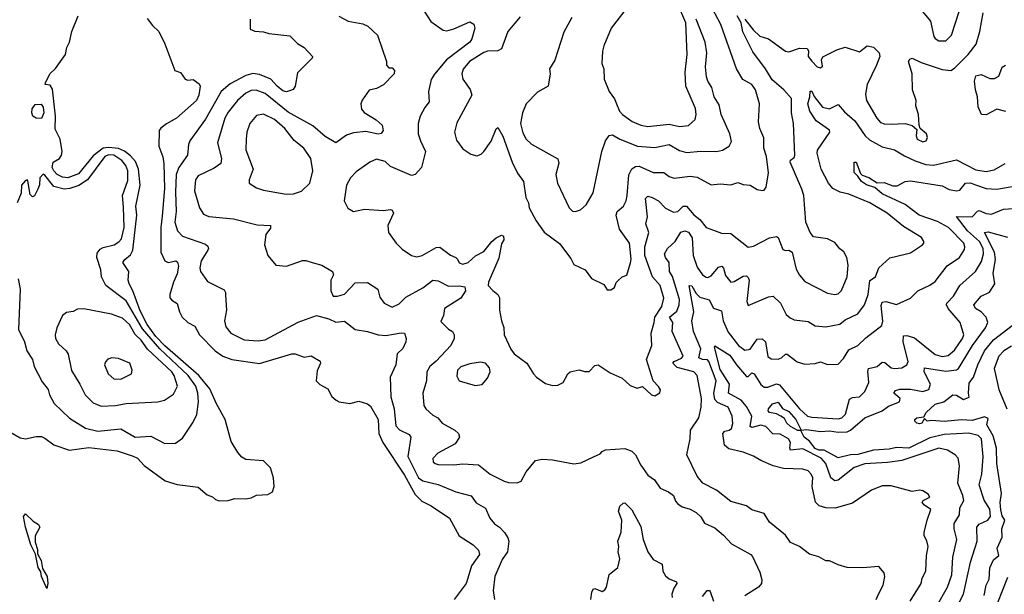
# Model space of a CAD drawing. Extents: x 1603745 to 1745082, y 385868 to 533966.
# Tile 300 of 646: x 1699692 to 1705277, y 418204 to 421463. Entities that reach past the tile are written whole.
import ezdxf

# ---------------------------------------------------------------- set-up
doc = ezdxf.new("R2010")
doc.units = 0

msp = doc.modelspace()

# ---------------------------------------------------------------- linework, layer by layer
at = {"layer": '0CON20XD'}
for points in [[(1703215, 421634), (1703046.2, 421415), (1703005.7, 421315), (1702997.5, 421285), (1702993.8, 421215), (1703005.8, 421185), (1703007.5, 421125), (1703035.8, 421055), (1703065, 421013.8), (1703076.5, 420986.5), (1703093.5, 420945), (1703110.6, 420925), (1703165.9, 420885.9), (1703215, 420865.5), (1703255, 420857.1)], [(1704766.1, 421566.1), (1704858.5, 421455), (1704878, 421368), (1704885.5, 421355.5), (1704905, 421343.1), (1704945, 421343.3), (1704977.1, 421375), (1705021.1, 421508.9)], [(1701973, 421533), (1702023.4, 421453.4), (1702093.9, 421403.9), (1702115, 421400.5), (1702155, 421410.5), (1702245, 421450.8), (1702267.3, 421437.3), (1702274.2, 421415), (1702257.2, 421355), (1702244.7, 421335), (1702113.7, 421235), (1702045.2, 421154.8), (1702026.6, 421123.4), (1702010.5, 421055), (1702015, 420997.5), (1701989.4, 420965), (1701964.1, 420915.9), (1701952.5, 420875), (1701952.7, 420815), (1701964.6, 420775), (1701994.4, 420715), (1701971.5, 420625), (1701935, 420584.3), (1701915, 420578.8), (1701795, 420630), (1701765, 420659.5), (1701715, 420670.9), (1701678, 420655), (1701600.2, 420599.8), (1701568.1, 420565), (1701545.7, 420525), (1701532.9, 420435), (1701553, 420393), (1701585, 420375.6), (1701647.3, 420387.3), (1701755, 420380.8), (1701795, 420386.9), (1701805, 420382.5), (1701811.9, 420365), (1701780.8, 420295), (1701784.2, 420255), (1701827.5, 420195), (1701861.5, 420161.5), (1701915, 420125.8), (1701945, 420118.1), (1701975, 420125.6), (1702055, 420170.4), (1702075, 420172), (1702135, 420126.9), (1702165, 420114.2), (1702175.8, 420105), (1702185, 420083.8), (1702205.8, 420075.8), (1702235, 420086.4), (1702277.2, 420122.8), (1702325, 420147.4), (1702369.3, 420205), (1702395, 420225.4), (1702425, 420240), (1702435.6, 420235.6), (1702437.8, 420215), (1702425, 420190.8), (1702409.1, 420110.9), (1702350.5, 419975), (1702350, 419955), (1702375, 419926), (1702403.8, 419905), (1702414.2, 419885), (1702414, 419815), (1702424, 419755), (1702437.7, 419717.7), (1702440, 419675), (1702477.1, 419595), (1702497.4, 419567.4), (1702569.2, 419515), (1702605.6, 419455), (1702624.3, 419435), (1702675, 419400), (1702715, 419388.1), (1702745, 419389.2), (1702774.4, 419405.6), (1702801.1, 419455), (1702813.9, 419466.1), (1702865, 419476.9), (1702895, 419467.8), (1702921.9, 419468.1), (1702955, 419502), (1702973.9, 419506.1), (1703040.7, 419460.7), (1703109.4, 419429.4), (1703155, 419388.8), (1703195, 419373.8), (1703225, 419383.3), (1703275, 419335.8), (1703295, 419330), (1703323, 419347), (1703326.7, 419363.3), (1703315, 419382), (1703284.4, 419415), (1703246.9, 419535), (1703277.3, 419615), (1703274.6, 419685), (1703291.5, 419745), (1703293.8, 419775), (1703335, 419836.9), (1703346.6, 419883.4), (1703325.8, 419955), (1703281.2, 420005), (1703238.4, 420125), (1703237.2, 420175), (1703261, 420255), (1703242.7, 420305), (1703252.2, 420345), (1703241.3, 420448.7), (1703255, 420462.5), (1703279.2, 420455), (1703315.6, 420435.6), (1703355, 420393.1), (1703400.5, 420370.5), (1703425, 420374.2), (1703455, 420404.5), (1703475, 420404.5), (1703515, 420355.4), (1703549.8, 420329.8), (1703585, 420284.6), (1703628.2, 420268.2), (1703672.4, 420252.4), (1703725, 420249.5), (1703825, 420172.5), (1703855, 420178.6), (1703944.7, 420225.3), (1703985, 420232.5), (1703995, 420228), (1704020.3, 420160.3), (1704035, 420154), (1704055.6, 420155.6), (1704074, 420145), (1704097, 420047), (1704115, 420013.8), (1704145, 419978), (1704275, 419911.9), (1704315, 419904.5), (1704335, 419907.8), (1704353.8, 419926.2), (1704386.5, 420005), (1704391.3, 420071.3), (1704382.9, 420115), (1704365.8, 420145.8), (1704343.3, 420163.3), (1704315, 420198.8), (1704275, 420220), (1704195, 420232.2), (1704175.5, 420255), (1704151.5, 420315), (1704139.1, 420465), (1704127.8, 420502.2), (1704062.9, 420655), (1704063.8, 420666.2), (1704085, 420680.8), (1704089.6, 420695), (1704081.2, 420875), (1704069.1, 420935), (1704069.4, 421015), (1704027.1, 421065), (1703960.9, 421120.9), (1703923.1, 421185), (1703850.4, 421280.4), (1703793.9, 421393.9), (1703785, 421444.2), (1703761.4, 421485)], [(1702531.3, 421478.7), (1702461.4, 421395), (1702425, 421298), (1702405, 421286.7), (1702345, 421283.6), (1702325, 421276.2), (1702243.5, 421225), (1702207.3, 421182.7), (1702200, 421155), (1702205.6, 421125), (1702247.8, 421067.8), (1702257.1, 421035), (1702172, 420878), (1702158.9, 420825), (1702168.7, 420778.7), (1702205, 420730), (1702250.3, 420700.3), (1702285, 420690), (1702309.7, 420700.3), (1702325.4, 420714.6), (1702366, 420774), (1702395, 420843.8), (1702405, 420851.2), (1702431.9, 420801.9), (1702485.7, 420655), (1702515, 420593.3), (1702550, 420545), (1702562, 420455), (1702578.8, 420425), (1702582, 420395), (1702621.7, 420321.7), (1702667.2, 420257.2), (1702753, 420193), (1702818.8, 420108.8), (1702835, 420074), (1702900, 420045), (1702935.9, 419995.9), (1703005, 419960), (1703025, 419930), (1703045, 419930), (1703065.8, 419944.2), (1703075, 419972.5), (1703085, 419982.5), (1703110, 420005), (1703135, 420013.3), (1703156.8, 420083.2), (1703161.2, 420105), (1703150.4, 420195), (1703094.5, 420275), (1703075.3, 420355), (1703080.3, 420375), (1703117.8, 420405), (1703131.2, 420435), (1703138.4, 420465), (1703146.8, 420583.2), (1703165, 420617.1), (1703185, 420630.5), (1703205, 420631.8), (1703285, 420595.4), (1703345, 420595.4), (1703375, 420573.5), (1703405, 420563.5), (1703494.5, 420574.5), (1703535, 420569.1), (1703615, 420526.9), (1703665, 420532.5), (1703725, 420525.8), (1703765, 420540), (1703795, 420528.6), (1703835, 420524.3), (1703875, 420500), (1703905, 420493.8), (1703915, 420496.7), (1703927, 420513), (1703938.5, 420595), (1703927.2, 420687.2), (1703912.5, 420735), (1703912.2, 420792.2), (1703890, 420845), (1703882.9, 420882.9), (1703888.8, 420985), (1703866.5, 421065), (1703845.7, 421095), (1703793.8, 421123.8), (1703757.8, 421185), (1703669.5, 421435), (1703605, 421557.1)], [(1703255, 420857.1), (1703375, 420870), (1703435, 420857.5), (1703485, 420863.3), (1703522.6, 420897.4), (1703529.1, 420925), (1703525, 420958.8), (1703470.9, 421085), (1703466.6, 421165), (1703478.2, 421265), (1703470.7, 421445), (1703423.8, 421555)], [(1700809, 419285), (1700769.7, 419369.7), (1700708.5, 419445), (1700515, 419612.7), (1700465, 419666.7), (1700415, 419734.2), (1700375, 419811.6), (1700333.7, 419925), (1700312.2, 419965), (1700307.4, 419985), (1700311.2, 420035), (1700277.9, 420085), (1700287.6, 420102.4), (1700320.4, 420129.6), (1700333.4, 420155), (1700356.6, 420355), (1700350.7, 420405), (1700375.8, 420525), (1700366.2, 420615), (1700348.5, 420658.5), (1700320.1, 420690.1), (1700286.9, 420716.9), (1700253, 420733), (1700195, 420738.5), (1700166.3, 420733.7), (1700109.1, 420690.9), (1700025, 420588.3), (1699965, 420566.6), (1699935, 420570.5), (1699905.3, 420585), (1699885.2, 420605), (1699876.1, 420625), (1699881.8, 420655), (1699917.5, 420675), (1699929.6, 420695), (1699932.3, 420715), (1699922.2, 420785), (1699892.7, 420842.7), (1699895.4, 420915), (1699878.3, 421068.3), (1699865, 421091.2), (1699836.7, 421095), (1699839.2, 421105), (1699863.1, 421155), (1699894.6, 421185.4), (1699952.1, 421265), (1699960, 421305), (1699975.3, 421334.7), (1699987.5, 421395), (1700024.2, 421485)], [(1700415, 421470), (1700445, 421429.2), (1700481.2, 421395), (1700515.9, 421325.9), (1700572.5, 421175), (1700605, 421162.5), (1700630, 421125), (1700645, 421120), (1700675, 421123.3), (1700709.5, 421099.5), (1700716.2, 421085), (1700707.5, 421035), (1700694.2, 421005), (1700580.8, 420905), (1700525, 420872.7), (1700491.9, 420848.1), (1700483.5, 420835), (1700482, 420745), (1700503.7, 420685), (1700509.2, 420645), (1700512.5, 420505), (1700499.2, 420349.2), (1700492.3, 420285), (1700492, 420145), (1700515, 420094.4), (1700535, 420085.5), (1700577.5, 420095), (1700587.5, 420087.5), (1700592.7, 420065), (1700585, 420021.2), (1700564.6, 419975), (1700544.5, 419905), (1700544.5, 419885), (1700555, 419871.4), (1700585, 419852.5), (1700597.5, 419805), (1700613.5, 419775), (1700645, 419745.5), (1700685, 419724.4), (1700711.9, 419675), (1700800.8, 419585), (1700845, 419554.8), (1700895, 419536.1), (1701052.6, 419512.6), (1701235, 419567.2), (1701255, 419567.3), (1701305, 419548.2), (1701345, 419555.6), (1701396, 419526), (1701397.5, 419515), (1701379.5, 419470.5), (1701373.3, 419415), (1701395, 419394), (1701439.5, 419369.5), (1701463.3, 419325), (1701488, 419305), (1701505, 419296), (1701565, 419286.7), (1701615, 419300), (1701665, 419284.4), (1701681.3, 419271.3), (1701726, 419196), (1701729.2, 419115), (1701751.1, 419065), (1701875, 418878.8), (1701935, 418769.6), (1701972.7, 418732.7), (1702025.5, 418705), (1702130, 418635), (1702185, 418535.8), (1702264.4, 418485), (1702294.5, 418455), (1702300.8, 418429.2), (1702254, 418365), (1702234.7, 418295), (1702224.2, 418265.8), (1702157.1, 418175)], [(1701000, 421465), (1700999.5, 421409.5), (1701025, 421398.1), (1701074.5, 421394.5), (1701105, 421384.5), (1701225, 421371.2), (1701268.3, 421328.3), (1701306.2, 421305), (1701353.3, 421255), (1701351.2, 421245), (1701268, 421162), (1701254, 421085), (1701242.5, 421067.5), (1701228.3, 421061.7), (1701205, 421054.4), (1701185, 421059.5), (1701152.3, 421085), (1701116.7, 421125), (1701052.4, 421152.4), (1701015, 421157.4), (1700975, 421146.1), (1700885, 421098.6), (1700835, 421055.4), (1700745, 420899.1), (1700657.5, 420775), (1700649.6, 420755), (1700643.1, 420695), (1700595.2, 420624.8), (1700579.1, 420585), (1700574.8, 420485), (1700579.4, 420375), (1700572.8, 420315), (1700586.9, 420265), (1700614.7, 420234.7), (1700745, 420188.8), (1700758.7, 420178.7), (1700762.5, 420165), (1700758.2, 420155), (1700721.8, 420095), (1700713.8, 420055), (1700716.9, 420035), (1700757.3, 419977.3), (1700851.4, 419931.4), (1700860, 419915), (1700859.7, 419899.7), (1700865.5, 419815), (1700854.5, 419755), (1700861.5, 419721.5), (1700890, 419685), (1700965, 419647.5), (1701045, 419641.8), (1701083.8, 419646.2), (1701271.9, 419748.1), (1701375, 419784.4), (1701445, 419765.4), (1701485, 419747.8), (1701535, 419753.8), (1701595, 419706.1), (1701665, 419695.3), (1701724.8, 419674.8), (1701769.1, 419670.9), (1701856.6, 419686.6), (1701874.1, 419684.1), (1701884.2, 419655), (1701883.1, 419635), (1701865, 419597.1), (1701832.7, 419567.3), (1701825.6, 419505), (1701793.1, 419435), (1701796.8, 419323.2), (1701816.8, 419255), (1701825, 419158.6), (1701846.3, 419136.3), (1701900.6, 419110.6), (1701910.9, 419095), (1701894.4, 418985), (1701953.7, 418865), (1701977.8, 418847.8), (1702066.2, 418826.2), (1702165, 418785.4), (1702251.9, 418761.9), (1702282, 418722), (1702335, 418692.9), (1702358.6, 418635), (1702385, 418604), (1702414.3, 418584.3), (1702441.9, 418555), (1702461.1, 418525), (1702466.9, 418505), (1702459.4, 418445), (1702428.6, 418401.4), (1702387.3, 418305), (1702377.9, 418225), (1702384.4, 418175)], [(1701502.1, 421482.1), (1701554.2, 421454.2), (1701638.8, 421438.8), (1701666.3, 421426.3), (1701721.8, 421375), (1701772.5, 421225), (1701772.5, 421205), (1701785, 421190), (1701805, 421190), (1701818.8, 421175), (1701816, 421155), (1701755, 421092.9), (1701715, 421073.1), (1701675, 421063.8), (1701635, 421006.2), (1701627.5, 420985), (1701630.6, 420955), (1701645, 420935.7), (1701714.2, 420895), (1701748, 420865), (1701754.2, 420835), (1701742.9, 420817.1), (1701725, 420814.5), (1701655, 420828.2), (1701585, 420821.1), (1701545, 420808.2), (1701485, 420764.4), (1701425, 420800), (1701355, 420860.4), (1701215, 420938.8), (1701085, 421044.2), (1701032.6, 421062.6), (1701005, 421060.6), (1700974, 421046), (1700928.2, 421005), (1700875, 420938.5), (1700856.1, 420905), (1700814.6, 420765), (1700836.8, 420675), (1700833.2, 420646.8), (1700795, 420620.9), (1700705, 420577.3), (1700690, 420555), (1700683.1, 420493.1), (1700712.1, 420395), (1700735, 420360.6), (1700765, 420346.4), (1700905, 420333.8), (1701038.7, 420298.7), (1701115, 420295.6), (1701115, 420281.2), (1701087.5, 420245), (1701080.8, 420185), (1701098.8, 420125), (1701145, 420070), (1701205.8, 420064.2), (1701296.2, 420096.2), (1701315, 420096.7), (1701350, 420085), (1701405, 420070), (1701466.2, 420035), (1701471.2, 420015), (1701457.5, 419985), (1701456.9, 419925), (1701470, 419895), (1701495, 419894.4), (1701535, 419906.7), (1701595, 419970), (1701665, 419973.1), (1701722.5, 419935), (1701735, 419890), (1701760, 419855), (1701805, 419832.5), (1701845, 419850.8), (1701881.5, 419888.5), (1701978.5, 419941.5), (1702035, 419986.2), (1702065, 419981.8), (1702125, 419951), (1702185, 419954.3), (1702217.3, 419947.3), (1702220.8, 419925), (1702195, 419884.2), (1702102.1, 419825), (1702095.6, 419785), (1702081.7, 419751.7), (1702125, 419706.7), (1702146.7, 419695), (1702155.8, 419675), (1702155.7, 419655), (1702137.8, 419615), (1702053.4, 419526.6), (1702017.5, 419495), (1702000.6, 419465), (1701998.8, 419415), (1701979.5, 419345), (1701984.4, 419275), (1701995.7, 419255), (1702035, 419219.4), (1702064.6, 419204.6), (1702089.2, 419175), (1702160, 419135), (1702181.2, 419115), (1702186, 419095), (1702162.9, 419057.1), (1702062.9, 419005), (1702035.9, 418974.1), (1702037.5, 418955), (1702048, 418945), (1702065, 418940), (1702155, 418938.5), (1702205, 418944.3), (1702295, 418937.8), (1702360.6, 418885), (1702440, 418845), (1702465, 418837.3), (1702514.3, 418835.7), (1702536.2, 418845), (1702565, 418897.5), (1702617.5, 418962.5), (1702655, 418970), (1702715, 418966), (1702835, 418943.1), (1702875, 418949.2), (1702946.4, 418983.6), (1702985, 419000), (1702995.9, 419014.1), (1703015, 419023.8), (1703125, 419031.2), (1703165, 419016), (1703184.5, 418994.5), (1703215, 418936.2), (1703255, 418878.8), (1703293.2, 418853.2), (1703325, 418806.2), (1703372.5, 418785), (1703400, 418765), (1703411.7, 418731.7), (1703425, 418717.5), (1703449.3, 418699.3), (1703495, 418686.7), (1703528.3, 418668.3), (1703555, 418642.5), (1703577, 418607), (1703635, 418580), (1703685, 418540), (1703729.5, 418489.5), (1703838.9, 418428.9), (1703848.3, 418418.3), (1703889.5, 418329.5), (1703902, 418285), (1703898.8, 418265), (1703883.3, 418245), (1703805.5, 418194.5)], [(1702824.2, 421475), (1702778, 421392), (1702727.6, 421232.4), (1702698, 421185), (1702700.8, 421155), (1702690, 421085), (1702628.3, 421051.7), (1702564.4, 420985), (1702543.5, 420935), (1702532.7, 420875), (1702545, 420820.8), (1702565.4, 420785), (1702595, 420757.8), (1702743.6, 420673.6), (1702750.2, 420649.8), (1702733.5, 420585), (1702743.4, 420535), (1702808, 420395), (1702827.3, 420377.3), (1702845, 420374.3)], [(1702845, 420374.3), (1702873.8, 420385), (1702905, 420413.1), (1702945, 420480.8), (1702994.6, 420715), (1703015.6, 420775), (1703035, 420806.9), (1703055, 420809.1), (1703095.7, 420785), (1703196.3, 420746.3), (1703295, 420737.2), (1703375, 420754.2), (1703435, 420720.3), (1703475, 420709.7), (1703555, 420718), (1703645, 420715.5), (1703677.6, 420722.4), (1703715.8, 420745), (1703728.7, 420771.3), (1703720.4, 420815), (1703671.8, 420925), (1703660.5, 420980.5), (1703631.1, 421025), (1703618.2, 421078.2), (1703594.5, 421115), (1703588.4, 421138.4), (1703581.2, 421195), (1703589.2, 421275), (1703579.6, 421335), (1703528.8, 421465)], [(1703805.4, 421465), (1703853.3, 421405), (1703890.2, 421370.2), (1703940, 421355), (1704035, 421284), (1704055, 421281.2), (1704115, 421301.9), (1704159.4, 421299.4), (1704165.9, 421285.9), (1704164, 421255), (1704185, 421228), (1704215, 421196.2), (1704235, 421190), (1704245, 421200), (1704240, 421235), (1704248.3, 421251.7), (1704327.5, 421292.5), (1704375, 421306.2), (1704455, 421281.2), (1704500, 421315), (1704535, 421306.2), (1704566.7, 421275), (1704570, 421255), (1704552.2, 421205), (1704498.2, 421095), (1704489.1, 421040.9), (1704495, 421004.2), (1704553.6, 420905), (1704575, 420880.4), (1704595, 420872.5), (1704635, 420869.4), (1704713.9, 420873.9), (1704753.5, 420863.5), (1704780, 420840), (1704776.7, 420805), (1704783.5, 420785), (1704815, 420770), (1704834.4, 420775.6), (1704841.9, 420795), (1704835.6, 420815), (1704800, 420845), (1704793.8, 420863.8), (1704790.8, 420925), (1704774.2, 420975), (1704776.5, 421005), (1704755.6, 421065), (1704753.5, 421155), (1704734.4, 421225.6), (1704740.3, 421239.7), (1704755, 421244.3), (1704805, 421220.6), (1704925, 421180.5), (1704974.5, 421175.5), (1704995, 421188.9), (1705072.5, 421265), (1705117.9, 421325), (1705137.8, 421395), (1705157.4, 421502.6)], [(1705285, 420941.8), (1705235, 420954.5), (1705175, 420923.3), (1705147.5, 420925), (1705128.3, 420968.3), (1705125.5, 421024.5), (1705113.5, 421065), (1705107.9, 421115), (1705116, 421145), (1705145, 421152.5), (1705195, 421129.6), (1705221.3, 421128.7), (1705245, 421142), (1705265, 421193.3), (1705284.2, 421205.8)], [(1704549.5, 418175), (1704565, 418208.8), (1704588.9, 418255), (1704600, 418305), (1704595.7, 418325.7), (1704565, 418362), (1704474.3, 418354.3), (1704385, 418355.8), (1704335, 418370), (1704285, 418393.8), (1704265, 418394), (1704225, 418417.1), (1704171.8, 418431.8), (1704115, 418475.8), (1704065, 418497.5), (1704035, 418540), (1703945, 418613.8), (1703915, 418662), (1703845, 418683.8), (1703815, 418705.6), (1703725, 418729.2), (1703645, 418794.2), (1703566.7, 418835), (1703535, 418873.3), (1703476, 418995), (1703495.6, 419085), (1703497.9, 419135), (1703544.6, 419205.4), (1703557.3, 419265), (1703558.6, 419315), (1703534.6, 419445), (1703515, 419466), (1703420.8, 419490.8), (1703397.5, 419515), (1703403.6, 419525), (1703445, 419542.9), (1703454.6, 419555), (1703393.7, 419695), (1703396.1, 419745), (1703377.9, 419775), (1703420.1, 419809.9), (1703433.3, 419845), (1703434.4, 419875), (1703395.7, 420005.7), (1703377.3, 420035), (1703375.3, 420085), (1703354.6, 420115), (1703350, 420135), (1703366.9, 420165), (1703409.4, 420205), (1703442.3, 420257.7), (1703465, 420264.7), (1703485, 420258.4), (1703506.4, 420225), (1703511.9, 420125), (1703535, 420060), (1703565, 420016.7), (1703585, 420002.2), (1703595, 420000), (1703615, 420010.9), (1703655, 420059.2), (1703675, 420065.6), (1703684, 420054), (1703695, 420011.5), (1703725, 419974.5), (1703745, 419978.5), (1703795, 420008.5), (1703815, 420010.6), (1703825, 420001.2), (1703828.8, 419985), (1703816, 419865), (1703825, 419842.5), (1703938.5, 419891.5), (1703965, 419894.4), (1704007.5, 419855), (1704040.5, 419790.5), (1704062.2, 419772.2), (1704085, 419760.6), (1704165, 419751.5), (1704205, 419725.6), (1704265, 419720.5), (1704344, 419736), (1704375, 419760), (1704445.3, 419794.7), (1704484.2, 419845.8), (1704505.2, 419904.8), (1704515, 419984.4), (1704546.9, 420005), (1704565.6, 420055), (1704627.6, 420112.4), (1704715, 420133.8), (1704745, 420141.4), (1704813.8, 420185), (1704821.2, 420195), (1704820, 420205), (1704807.2, 420227.2), (1704705, 420289.1), (1704613.1, 420365), (1704514.4, 420425), (1704395, 420472.7), (1704345.3, 420485.3), (1704305, 420505.5), (1704279.1, 420535), (1704238.9, 420615), (1704215.5, 420705), (1704217, 420723), (1704288.1, 420825), (1704285, 420835.6), (1704209.2, 420889.2), (1704173.9, 420943.9), (1704161.6, 420985), (1704173.6, 421025), (1704175, 421058), (1704185, 421057.1), (1704198, 421028), (1704246.2, 420966.2), (1704285, 420956.7), (1704335, 420981.4), (1704370.2, 420940.2), (1704430, 420890), (1704487.7, 420805), (1704512.4, 420782.4), (1704585, 420741.1), (1704655, 420724.5), (1704710.3, 420690.3), (1704772.2, 420662.2), (1704831.3, 420641.3), (1704875, 420637), (1705005, 420667.5), (1705115, 420610.4), (1705175, 420601.3), (1705218.8, 420611.2), (1705282.7, 420647.3)], [(1699815, 420903.3), (1699785, 420904.3), (1699766, 420916), (1699760.5, 420935), (1699763.4, 420956.6), (1699778.8, 420981.2), (1699812.9, 420982.9), (1699825, 420966), (1699828.8, 420935), (1699815, 420903.3)], [(1701203.1, 420473.1), (1701245, 420474.5), (1701290.4, 420489.6), (1701337.3, 420535), (1701353.8, 420605), (1701342.5, 420675), (1701302.9, 420735), (1701248.5, 420778.5), (1701195.2, 420845.2), (1701136.8, 420896.8), (1701075, 420926.2), (1701035, 420919.1), (1700996.7, 420873.3), (1700981.2, 420825), (1700976.2, 420785), (1700975.5, 420725), (1701015.7, 420615), (1700994.2, 420555), (1700993.8, 420535), (1701035, 420508.6), (1701075.4, 420495.4), (1701203.1, 420473.1)], [(1700515, 419058.9), (1700575, 419061.1), (1700615, 419089.2), (1700675, 419180.8), (1700696.1, 419223.9), (1700706.6, 419295), (1700702.6, 419345), (1700691.2, 419385), (1700648, 419445), (1700486.9, 419596.9), (1700388.7, 419708.7), (1700295, 419867.5), (1700179.6, 419955), (1700156.7, 420005), (1700152.7, 420045), (1700128.9, 420115), (1700131.9, 420138.1), (1700148.8, 420161.2), (1700165, 420170.8), (1700228.6, 420185), (1700255, 420202.1), (1700269.2, 420220.8), (1700284.8, 420285), (1700279.8, 420400.2), (1700276, 420465), (1700305, 420551.2), (1700305.6, 420605), (1700294.8, 420635), (1700270.8, 420665), (1700225, 420694.3), (1700195, 420696.7), (1700175, 420687.8), (1700076.4, 420555), (1700026.9, 420523.1), (1699975.9, 420505.9), (1699945, 420501.9), (1699886.4, 420516.4), (1699835, 420581.8), (1699825, 420586.7), (1699807.1, 420565), (1699804.6, 420525.4), (1699795, 420501.2), (1699775, 420463.3), (1699765, 420458.8), (1699751.5, 420471.5), (1699738.2, 420548.2), (1699735, 420554), (1699725, 420550.9), (1699701.4, 420525), (1699700.6, 420479.4), (1699676.7, 420425)], [(1704742.9, 418165), (1704805.5, 418265), (1704810.6, 418295), (1704832.5, 418335), (1704835.4, 418424.6), (1704845.5, 418475), (1704837.6, 418507.6), (1704822.5, 418535), (1704822.9, 418555), (1704838.5, 418625), (1704860.8, 418685), (1704825, 418708.5), (1704810.8, 418725), (1704816, 418735), (1704853.8, 418755), (1704845, 418772), (1704815, 418791.4), (1704795, 418794.4), (1704755, 418786.7), (1704635, 418818.1), (1704585, 418819.4), (1704524, 418795), (1704415, 418721.5), (1704317, 418693), (1704263.9, 418693.9), (1704226.2, 418706.2), (1704206, 418726), (1704186.8, 418815), (1704190, 418865), (1704182.2, 418885), (1704163.5, 418903.5), (1704134, 418914), (1704025, 418916.8), (1703965, 418932.5), (1703895, 418962.5), (1703855, 418988), (1703795, 419009.4), (1703715, 419028.1), (1703689.4, 419049.4), (1703681.2, 419115), (1703691.6, 419128.4), (1703716.1, 419133.9), (1703730, 419145), (1703736.7, 419173.3), (1703734, 419214), (1703710.9, 419265), (1703651, 419291), (1703635, 419309.2), (1703629.2, 419345), (1703641.9, 419415), (1703601.8, 419525), (1703593.4, 419533.4), (1703565, 419535.4), (1703543.4, 419545), (1703555.7, 419595.7), (1703513.2, 419695), (1703503.9, 419755), (1703516.3, 419805), (1703490, 419955), (1703505, 419952.5), (1703529.4, 419909.4), (1703549, 419889), (1703603.7, 419873.7), (1703627, 419827), (1703672, 419812), (1703681.6, 419755), (1703709.7, 419689.7), (1703768.8, 419615), (1703805, 419588.2), (1703835, 419594.6), (1703875, 419651.8), (1703902.9, 419652.9), (1703921.8, 419635), (1703935, 419553.3), (1703955, 419539.2), (1703995, 419536.7), (1704014, 419545), (1704035, 419565.6), (1704045, 419566.7), (1704102.1, 419522.1), (1704145, 419509.5), (1704205, 419513.3), (1704235, 419522.2), (1704275, 419507.8), (1704335, 419509.2), (1704365, 419540.8), (1704395, 419590), (1704446.9, 419615), (1704491.1, 419658.9), (1704581.5, 419728.5), (1704587.4, 419752.6), (1704578.3, 419841.7), (1704585, 419860), (1704605, 419863.8), (1704665, 419847.1), (1704745, 419884.2), (1704786, 419925), (1704855, 419957.5), (1704885, 419978.5), (1704952.5, 420067.5), (1705022.2, 420115), (1705051.3, 420158.7), (1705053.8, 420175), (1705047.3, 420195), (1704961.1, 420285), (1704898.4, 420318.4), (1704793.3, 420353.3), (1704715.5, 420415), (1704584.5, 420474.5), (1704541.8, 420511.8), (1704495, 420526.7), (1704466.5, 420545), (1704446.3, 420576.3), (1704425, 420596), (1704424.7, 420655.3), (1704436.1, 420655), (1704460.9, 420590.9), (1704471.1, 420581.1), (1704508.3, 420568.3), (1704555, 420537.5), (1704595, 420538.7), (1704645, 420520), (1704669.5, 420520.5), (1704715, 420544.5), (1704745, 420549.6), (1704925, 420520.4), (1704965, 420499.6), (1705007.8, 420492.2), (1705025, 420495.8), (1705056.2, 420535), (1705085, 420537.9), (1705114.5, 420525.5), (1705175, 420505.7), (1705235, 420500.8), (1705385, 420528.4)], [(1704892.8, 418135), (1704955.4, 418245), (1704980, 418315), (1704985.3, 418414.7), (1705008, 418515), (1704992.3, 418575), (1704991.8, 418605), (1705022.3, 418655), (1705025.5, 418695), (1705048.1, 418735), (1705042.2, 418765), (1705013.3, 418835), (1705022.7, 418932.7), (1705014.6, 418975), (1704997.8, 418995), (1704955, 419021.5), (1704905, 419032.1), (1704695, 418963), (1704615, 418950.9), (1704485, 418943.7), (1704425, 418922.8), (1704335, 418850.9), (1704315, 418847.1), (1704293.9, 418863.9), (1704264.5, 418945), (1704237.2, 418975), (1704135, 419029.1), (1704065, 419020.8), (1704060.5, 419035), (1704063.8, 419065), (1704052.7, 419085), (1704005, 419112.8), (1703963.2, 419113.2), (1703925, 419155.8), (1703895, 419163.3), (1703845, 419149.5), (1703835.4, 419155), (1703844.2, 419215), (1703815, 419269.2), (1703784.4, 419305), (1703713, 419345), (1703719.1, 419395), (1703665, 419479.3), (1703634, 419606), (1703635, 419612.5), (1703645, 419608.2), (1703719.6, 419559.6), (1703757.3, 419505), (1703815, 419438.9), (1703825, 419438.4), (1703845, 419459), (1703858.7, 419455), (1703895, 419393.2), (1703915, 419379.1), (1703935, 419379.2), (1703985, 419397), (1704001.2, 419391.2), (1704115, 419255.4), (1704160.5, 419215), (1704185, 419208.4), (1704335, 419199.6), (1704355.8, 419205), (1704375.5, 419225), (1704399.6, 419310.4), (1704415, 419320.4), (1704456.1, 419323.9), (1704485, 419354.2), (1704508.8, 419405), (1704502.3, 419467.7), (1704505.8, 419485), (1704555, 419496.2), (1704585, 419521.2), (1704599, 419519), (1704635, 419488.9), (1704655, 419483.6), (1704695, 419488.1), (1704725, 419506), (1704730.8, 419525), (1704702.4, 419635), (1704705, 419670), (1704725, 419671.2), (1704768, 419658), (1704885, 419564.2), (1704925, 419553.2), (1704958.7, 419558.7), (1704995, 419588.8), (1705040.3, 419655), (1705047.8, 419675), (1705026.1, 419745), (1704957.8, 419825), (1704948.5, 419845), (1704951.5, 419855), (1704988.9, 419895), (1705025, 419954.4), (1705113.4, 420035), (1705148.1, 420091.9), (1705159, 420135), (1705156.8, 420165), (1705136.3, 420205), (1705067.4, 420265), (1705005, 420346.7), (1705095, 420344), (1705125, 420377.8), (1705135, 420380.5), (1705175, 420363.8), (1705205, 420360.5), (1705272.6, 420387.4), (1705355, 420394.8)], [(1705162.6, 418737.4), (1705135.3, 418825), (1705148.8, 418885), (1705157.3, 418982.7), (1705147.8, 419085), (1705129.4, 419105), (1705075, 419116.8), (1704935, 419110.4), (1704855, 419090.6), (1704735, 419032), (1704665, 419036.8), (1704623.3, 419026.7), (1704535, 419020.8), (1704446.2, 418996.2), (1704405, 418995.5), (1704335, 418978.4), (1704255, 419022.1), (1704225, 419022), (1704205, 419030.9), (1704172.3, 419072.3), (1704142.4, 419095), (1704123.6, 419133.6), (1704105, 419133.5), (1704064.7, 419155), (1704044.3, 419175), (1704031, 419201), (1704009.2, 419215), (1703985, 419227.8), (1703945, 419234.6), (1703938, 419245), (1703938.8, 419255), (1703962.5, 419285), (1703995, 419293.6), (1704018.5, 419258.5), (1704055, 419240.9), (1704095, 419196), (1704125.4, 419135.4), (1704155, 419138.8), (1704235, 419127.5), (1704285, 419131.4), (1704335, 419123.6), (1704385, 419125.2), (1704405, 419135.2), (1704485.9, 419204.1), (1704584.4, 419245), (1704619.6, 419270.4), (1704681.9, 419295), (1704685.6, 419315), (1704650, 419345), (1704660, 419360), (1704685, 419367.8), (1704745, 419367.7), (1704815, 419354.1), (1704848.1, 419365), (1704857.9, 419395), (1704822.9, 419465), (1704825, 419488.9), (1704945, 419469.2), (1705005, 419477), (1705017.1, 419485), (1705031.4, 419508.6), (1705096.6, 419615), (1705169.7, 419715), (1705182.9, 419745), (1705173.5, 419775), (1705145.6, 419805), (1705114.5, 419825), (1705104.6, 419845), (1705145.2, 419894.8), (1705192.9, 419917.1), (1705223.6, 419965), (1705214.7, 420025), (1705226.8, 420103.2), (1705221.8, 420145), (1705165.3, 420255), (1705185, 420260.5), (1705295, 420230.3)], [(1699682.7, 419992.7), (1699693.7, 419933.7), (1699685.4, 419705), (1699718.5, 419635), (1699732.5, 419585), (1699763.8, 419535), (1699774.5, 419495), (1699818.9, 419408.9), (1699853.1, 419365), (1699860.5, 419335), (1699886.6, 419286.6), (1699975, 419203.1), (1700065, 419145.4), (1700135, 419128.4), (1700265, 419141.9), (1700346.7, 419095), (1700435, 419100.9), (1700515, 419058.9)], [(1700155, 419270.4), (1700235, 419274.2), (1700295, 419285.3), (1700475, 419295.4), (1700513.8, 419305), (1700565, 419338.1), (1700587.5, 419385), (1700568.3, 419445), (1700555.8, 419465), (1700416.7, 419595), (1700380.7, 419645), (1700347.7, 419677.7), (1700315, 419733.9), (1700275, 419770.7), (1700213, 419793), (1700055, 419823.6), (1700019.4, 419820.6), (1699995, 419808.6), (1699957.9, 419802.1), (1699934.4, 419785.6), (1699902.5, 419715), (1699892.9, 419675), (1699894.4, 419655), (1699911.4, 419625), (1699955, 419585.6), (1699967.8, 419565), (1699985, 419473.8), (1700033.5, 419395), (1700062.9, 419335), (1700109.2, 419289.2), (1700155, 419270.4)], [(1705162.4, 418197.6), (1705173.9, 418255), (1705191.3, 418288.7), (1705195.2, 418354.8), (1705215, 418398.6), (1705246.7, 418423.3), (1705235.6, 418465), (1705265, 418528), (1705263.5, 418575), (1705279.1, 418625), (1705265, 418648.1), (1705257.5, 418682.5), (1705254.1, 418725), (1705261.3, 418775), (1705234.7, 418945), (1705232.6, 419032.6), (1705212.9, 419102.9), (1705177.1, 419165), (1705185, 419200), (1705165, 419210), (1705095, 419189.1), (1705035, 419193.7), (1704935, 419184.2), (1704865, 419189.1), (1704840, 419185), (1704825, 419200), (1704810, 419175), (1704795, 419170), (1704780, 419175), (1704770, 419185), (1704770, 419195), (1704780, 419205), (1704820, 419210), (1704833.8, 419235), (1704885, 419281.8), (1704934.7, 419295.3), (1704985, 419334.6), (1705005, 419333.8), (1705045, 419308.9), (1705077.9, 419322.1), (1705073.6, 419345), (1705077.8, 419402.2), (1705102.3, 419435), (1705126.4, 419505), (1705165.3, 419585), (1705215, 419647.6), (1705321.5, 419728.5)], [(1705318.3, 419611.7), (1705274.4, 419585), (1705246.4, 419555), (1705220, 419485), (1705245.3, 419365), (1705291.6, 419255)], [(1700265, 419424.4), (1700326, 419455), (1700330, 419475), (1700316.2, 419515), (1700251.7, 419541.7), (1700215, 419545.8), (1700192.4, 419537.6), (1700177.9, 419522.1), (1700172.9, 419505), (1700193.8, 419453.8), (1700226.7, 419425), (1700265, 419424.4)], [(1702275, 419388.6), (1702315, 419394.2), (1702345, 419428.8), (1702361.4, 419465), (1702357.4, 419487.4), (1702334.4, 419514.4), (1702305, 419520.6), (1702245, 419510.4), (1702195, 419493.1), (1702175.5, 419475), (1702171.1, 419441.1), (1702185, 419414.2), (1702275, 419388.6)], [(1699635.5, 419125), (1699695, 419092.1), (1699725, 419086.5), (1699785, 419099.7), (1699815, 419099.1), (1699835, 419090.3), (1699885, 419051.2), (1699975, 419020.4), (1700085, 419035.6), (1700245, 419017.2), (1700335, 418988.1), (1700359.5, 418975), (1700398.8, 418935), (1700517.3, 418847.3), (1700584.3, 418825.7), (1700705, 418811.2), (1700755, 418767.5), (1700785, 418757.5), (1700801.7, 418741.7), (1700823.9, 418733.9), (1700875, 418736.2), (1700913, 418747), (1700975, 418745.8), (1701005, 418750.8), (1701034.6, 418765.4), (1701100.3, 418769.7), (1701126.2, 418785), (1701135.7, 418815), (1701130.8, 418865), (1701115, 418921.2), (1701075, 418960.8), (1700975, 418968.5), (1700951.9, 418981.9), (1700928.6, 419008.6), (1700890.8, 419070.8), (1700857.9, 419195), (1700809, 419285)], [(1702931.2, 418175), (1702936.7, 418215), (1702945, 418232.5), (1702955, 418236.7), (1702995, 418220), (1703011.7, 418228.3), (1703021.2, 418245), (1703035, 418316.7), (1703085, 418356.2), (1703096.5, 418405), (1703087.1, 418445), (1703090.6, 418475), (1703084.4, 418505), (1703103.1, 418556.9), (1703107.7, 418625), (1703089.2, 418675), (1703096.9, 418703.1), (1703115, 418721.3), (1703125, 418722.3), (1703163.7, 418683.7), (1703215, 418589.2), (1703228.6, 418515), (1703255.8, 418444.2), (1703285, 418400.5), (1703336.9, 418375), (1703340, 418335), (1703355, 418309.4), (1703375, 418292.2), (1703416.7, 418275), (1703420, 418265), (1703401.9, 418238.1), (1703390.5, 418205), (1703392.2, 418185)], [(1705015, 418146.8), (1705045.9, 418205), (1705084.8, 418385.2), (1705122.2, 418505), (1705120.4, 418585), (1705135, 418601.8), (1705183.9, 418625), (1705199, 418645), (1705195, 418686.4), (1705162.6, 418737.4)], [(1699845, 418237.5), (1699815.8, 418305), (1699810.9, 418330.9), (1699795.8, 418355), (1699781.2, 418431.2), (1699755, 418484.2), (1699724.6, 418585), (1699714.1, 418645.9), (1699725, 418660), (1699767.7, 418617.7), (1699799.5, 418599.5), (1699806.7, 418585), (1699780, 418535), (1699779.3, 418499.3), (1699793, 418457), (1699793.3, 418433.3), (1699814, 418395), (1699820.6, 418350.6), (1699847.1, 418305), (1699852, 418265), (1699845, 418237.5)], [(1705295, 418298.8), (1705237.9, 418155)], [(1703565, 418191.2), (1703591.9, 418225), (1703605, 418225.6), (1703609.3, 418219.3), (1703627.1, 418165)]]:
    msp.add_lwpolyline(points, dxfattribs=at)

doc.saveas('drawing.dxf')
